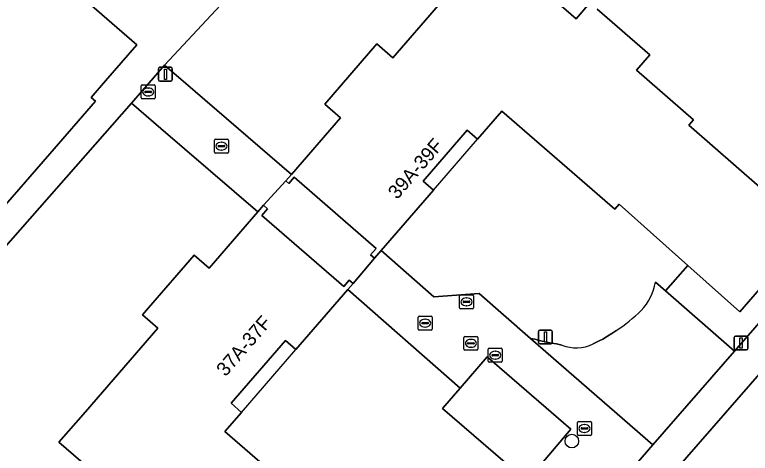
# Model space of a CAD drawing. Extents: x 158472 to 159562, y 388525 to 389606.
# Drawn here: x 158927 to 158979.9, y 388714.4 to 388745.9 of the extents above; entities that cross this region are included whole.
import ezdxf

# ---------------------------------------------------------------- set-up
doc = ezdxf.new("R2010")
doc.units = 0
for name, color, linetype in [('IMGEO_Boom', 7, 'Continuous'), ('IMGEO_Brandkraan', 7, 'Continuous'), ('IMGEO_Groenvoorziening', 7, 'Continuous'), ('IMGEO_Kolk', 7, 'Continuous'), ('IMGEO_Lichtmast', 7, 'Continuous'), ('IMGEO_Pand', 7, 'Continuous'), ('IMGEO_Pand_nummerreeks', 7, 'Continuous'), ('IMGEO_Pand_overbouw', 7, 'Continuous'), ('IMGEO_Parkeervlak_open', 7, 'Continuous'), ('IMGEO_Rijbaan_lokaal_open', 7, 'Continuous'), ('IMGEO_Rioolput', 7, 'Continuous'), ('IMGEO_Voetpad_open', 7, 'Continuous')]:
    doc.layers.add(name, color=color, linetype=linetype)

msp = doc.modelspace()

# ---------------------------------------------------------------- linework, layer by layer
at = {"layer": 'IMGEO_Boom'}
msp.add_circle((158967.046, 388715.291), 0.489, dxfattribs=at)
at = {"layer": 'IMGEO_Brandkraan'}
for p, q in [((158958.977, 388724.873), (158958.977, 388725.725)), ((158959.052, 388725.799), (158959.904, 388725.799)), ((158959.465, 388725.579), (158959.49, 388725.579)), ((158959.978, 388725.725), (158959.978, 388724.873)), ((158959.236, 388725.293), (158959.236, 388725.305)), ((158959.674, 388725.256), (158959.276, 388725.256)), ((158959.279, 388725.342), (158959.677, 388725.342)), ((158959.488, 388725.019), (158959.463, 388725.019)), ((158959.72, 388725.305), (158959.72, 388725.293)), ((158959.904, 388724.799), (158959.052, 388724.799))]:
    msp.add_line(p, q, dxfattribs=at)
for points in [[(158958.977, 388724.873), (158958.977, 388725.725)], [(158959.052, 388725.799), (158959.904, 388725.799)], [(158959.978, 388725.725), (158959.978, 388724.873)], [(158959.904, 388724.799), (158959.052, 388724.799)]]:
    msp.add_lwpolyline(points, dxfattribs=at)
for centre, radius, start, end in [((158959.054, 388725.723), 0.0765, 91.552, 178.448), ((158959.054, 388725.723), 0.0765, 91.552, 178.448), ((158959.902, 388725.723), 0.0765, 1.552, 88.448), ((158959.902, 388725.723), 0.0765, 1.552, 88.448), ((158959.276, 388725.302), 0.0403, 85.8775, 175.7526), ((158959.273, 388725.292), 0.0366, 178.938, 274.7102), ((158959.677, 388725.299), 0.043, 264.8664, 352.4533), ((158959.681, 388725.304), 0.0386, 1.7309, 96.639), ((158959.054, 388724.875), 0.0765, 181.552, 268.448), ((158959.054, 388724.875), 0.0765, 181.552, 268.448), ((158959.902, 388724.875), 0.0765, 271.552, 358.448), ((158959.902, 388724.875), 0.0765, 271.552, 358.448)]:
    msp.add_arc(centre, radius, start, end, dxfattribs=at)
for centre, major_axis, ratio, start_param, end_param in [((158959.464, 388725.299), (-0.387, 0.002), 0.722429, 4.712389, 7.853982), ((158959.489, 388725.299), (-0.39, 0.002), 0.717154, 1.570796, 4.712389)]:
    msp.add_ellipse(centre, major_axis=major_axis, ratio=ratio, start_param=start_param, end_param=end_param, dxfattribs=at)
at = {"layer": 'IMGEO_Groenvoorziening'}
msp.add_lwpolyline([(158936.523, 388761.952), (158933.895, 388760.26), (158929.263, 388755.089), (158929.334, 388755.027), (158933.353, 388751.529), (158932.023, 388750), (158930.552, 388748.31), (158935.778, 388743.761), (158933.526, 388741.174), (158932.491, 388739.985), (158932.81, 388739.707), (158929.528, 388735.936), (158911.349, 388715.052), (158912.744, 388713.837), (158935.385, 388739.575), (158937.778, 388742.309), (158947.491, 388752.738)], close=True, dxfattribs=at)
for points in [[(158947.491, 388752.738), (158937.778, 388742.309), (158939.969, 388740.419), (158946.886, 388734.452), (158950.411, 388738.519), (158949.287, 388739.493), (158953.042, 388743.825), (158954.185, 388742.835), (158957.46, 388746.614)], [(158962.32, 388750), (158967.358, 388745.634), (158968.346, 388746.774)], [(158968.87, 388746.32), (158972.649, 388743.046), (158971.686, 388741.934), (158975.792, 388738.376), (158975.449, 388737.98), (158980.568, 388733.544), (158980.687, 388733.681), (158981.042, 388733.373), (158982.74, 388735.307), (158993.793, 388747.893)], [(158935.335, 388708.804), (158936.295, 388709.913), (158930.183, 388715.202), (158932.079, 388717.393), (158937.277, 388723.401), (158936.176, 388724.354), (158936.623, 388724.871), (158939.894, 388728.652), (158940.973, 388727.718), (158944.47, 388731.76), (158937.494, 388737.761), (158935.385, 388739.575), (158912.744, 388713.837), (158915.474, 388711.803), (158906.746, 388702.674), (158906.827, 388702.658), (158927.001, 388698.413)], [(158970.444, 388732.321), (158970.134, 388731.964), (158962.02, 388738.996), (158960.273, 388736.98), (158959.526, 388737.627), (158956.351, 388733.962), (158957.097, 388733.315), (158953.348, 388728.989), (158957.133, 388725.65), (158960.391, 388725.888), (158964.083, 388722.668), (158964.377, 388722.623), (158964.83, 388722.501), (158965.228, 388722.389), (158965.575, 388722.328), (158965.948, 388722.27), (158966.334, 388722.185)], [(158973.057, 388726.716), (158973.791, 388726.076), (158975.394, 388727.914), (158970.444, 388732.321)], [(158942.183, 388692.819), (158943.421, 388694.275), (158949.668, 388701.621), (158952.533, 388699.142), (158963.801, 388712.401), (158957.749, 388717.64), (158959.012, 388719.093), (158950.945, 388726.175), (158947.213, 388721.861), (158946.464, 388722.509), (158942.565, 388718.003), (158943.314, 388717.355), (158942.113, 388715.967), (158950.17, 388708.996), (158951.954, 388711.059), (158957.178, 388706.539), (158952.334, 388700.826), (158947.044, 388705.403), (158944.647, 388702.633), (158940.541, 388706.185), (158939.609, 388705.107), (158935.335, 388708.804)], [(158968.576, 388722.266), (158969.017, 388722.482), (158969.273, 388722.624), (158969.603, 388722.822), (158969.924, 388723.028), (158970.216, 388723.222)]]:
    msp.add_lwpolyline(points, dxfattribs=at)
for centre, radius, start, end in [((158969.389, 388727.285), 3.711, 315.5083, 351.1813), ((158964.418, 388732.309), 10.78, 302.541, 314.9779), ((158967.361, 388724.823), 2.831, 248.7262, 295.4121)]:
    msp.add_arc(centre, radius, start, end, dxfattribs=at)
at = {"layer": 'IMGEO_Kolk'}
for p, q in [((158941.359, 388736.052), (158941.359, 388736.904)), ((158941.434, 388736.978), (158942.286, 388736.978)), ((158941.847, 388736.758), (158941.872, 388736.758)), ((158942.36, 388736.904), (158942.36, 388736.052)), ((158941.618, 388736.472), (158941.618, 388736.484)), ((158942.056, 388736.435), (158941.658, 388736.435)), ((158941.661, 388736.521), (158942.059, 388736.521)), ((158941.87, 388736.198), (158941.845, 388736.198)), ((158942.102, 388736.484), (158942.102, 388736.472)), ((158942.286, 388735.978), (158941.434, 388735.978)), ((158959.367, 388722.814), (158960.219, 388722.814)), ((158959.292, 388721.888), (158959.292, 388722.74)), ((158959.551, 388722.308), (158959.551, 388722.32)), ((158959.594, 388722.357), (158959.992, 388722.357)), ((158959.78, 388722.594), (158959.805, 388722.594)), ((158960.035, 388722.32), (158960.035, 388722.308)), ((158960.293, 388722.74), (158960.293, 388721.888)), ((158960.219, 388721.814), (158959.367, 388721.814)), ((158959.989, 388722.271), (158959.591, 388722.271)), ((158959.803, 388722.034), (158959.778, 388722.034)), ((158967.453, 388715.772), (158967.453, 388716.624)), ((158967.528, 388716.698), (158968.38, 388716.698)), ((158967.941, 388716.478), (158967.966, 388716.478)), ((158968.454, 388716.624), (158968.454, 388715.772)), ((158967.712, 388716.192), (158967.712, 388716.204)), ((158968.15, 388716.155), (158967.752, 388716.155)), ((158967.755, 388716.241), (158968.153, 388716.241)), ((158968.196, 388716.204), (158968.196, 388716.192)), ((158968.38, 388715.698), (158967.528, 388715.698)), ((158967.964, 388715.918), (158967.939, 388715.918))]:
    msp.add_line(p, q, dxfattribs=at)
for points in [[(158941.359, 388736.052), (158941.359, 388736.904)], [(158941.434, 388736.978), (158942.286, 388736.978)], [(158942.36, 388736.904), (158942.36, 388736.052)], [(158942.286, 388735.978), (158941.434, 388735.978)], [(158959.367, 388722.814), (158960.219, 388722.814)], [(158959.292, 388721.888), (158959.292, 388722.74)], [(158960.293, 388722.74), (158960.293, 388721.888)], [(158960.219, 388721.814), (158959.367, 388721.814)], [(158967.453, 388715.772), (158967.453, 388716.624)], [(158967.528, 388716.698), (158968.38, 388716.698)], [(158968.454, 388716.624), (158968.454, 388715.772)], [(158968.38, 388715.698), (158967.528, 388715.698)]]:
    msp.add_lwpolyline(points, dxfattribs=at)
for centre, radius, start, end in [((158941.436, 388736.902), 0.0765, 91.552, 178.448), ((158941.436, 388736.902), 0.0765, 91.552, 178.448), ((158942.284, 388736.902), 0.0765, 1.552, 88.448), ((158942.284, 388736.902), 0.0765, 1.552, 88.448), ((158941.436, 388736.054), 0.0765, 181.552, 268.448), ((158941.436, 388736.054), 0.0765, 181.552, 268.448), ((158941.658, 388736.481), 0.0403, 85.8775, 175.7526), ((158941.655, 388736.471), 0.0366, 178.938, 274.7102), ((158942.059, 388736.478), 0.043, 264.8664, 352.4533), ((158942.063, 388736.483), 0.0386, 1.7309, 96.639), ((158942.284, 388736.054), 0.0765, 271.552, 358.448), ((158942.284, 388736.054), 0.0765, 271.552, 358.448), ((158959.369, 388722.738), 0.0765, 91.552, 178.448), ((158959.369, 388722.738), 0.0765, 91.552, 178.448), ((158960.217, 388722.738), 0.0765, 1.552, 88.448), ((158960.217, 388722.738), 0.0765, 1.552, 88.448), ((158959.591, 388722.317), 0.0403, 85.8775, 175.7526), ((158959.588, 388722.307), 0.0366, 178.938, 274.7102), ((158959.992, 388722.314), 0.043, 264.8664, 352.4533), ((158959.996, 388722.319), 0.0386, 1.7309, 96.639), ((158959.369, 388721.89), 0.0765, 181.552, 268.448), ((158959.369, 388721.89), 0.0765, 181.552, 268.448), ((158960.217, 388721.89), 0.0765, 271.552, 358.448), ((158960.217, 388721.89), 0.0765, 271.552, 358.448), ((158967.53, 388716.622), 0.0765, 91.552, 178.448), ((158967.53, 388716.622), 0.0765, 91.552, 178.448), ((158968.378, 388716.622), 0.0765, 1.552, 88.448), ((158968.378, 388716.622), 0.0765, 1.552, 88.448), ((158967.752, 388716.201), 0.0403, 85.8775, 175.7526), ((158967.749, 388716.191), 0.0366, 178.938, 274.7102), ((158968.153, 388716.198), 0.043, 264.8664, 352.4533), ((158968.157, 388716.203), 0.0386, 1.7309, 96.639), ((158967.53, 388715.774), 0.0765, 181.552, 268.448), ((158967.53, 388715.774), 0.0765, 181.552, 268.448), ((158968.378, 388715.774), 0.0765, 271.552, 358.448), ((158968.378, 388715.774), 0.0765, 271.552, 358.448)]:
    msp.add_arc(centre, radius, start, end, dxfattribs=at)
for centre, major_axis, ratio, start_param, end_param in [((158941.846, 388736.478), (-0.387, 0.002), 0.722429, 4.712389, 7.853982), ((158941.871, 388736.478), (-0.39, 0.002), 0.717154, 1.570796, 4.712389), ((158959.779, 388722.314), (-0.387, 0.002), 0.722429, 4.712389, 7.853982), ((158959.804, 388722.314), (-0.39, 0.002), 0.717154, 1.570796, 4.712389), ((158967.94, 388716.198), (-0.387, 0.002), 0.722429, 4.712389, 7.853982), ((158967.965, 388716.198), (-0.39, 0.002), 0.717154, 1.570796, 4.712389)]:
    msp.add_ellipse(centre, major_axis=major_axis, ratio=ratio, start_param=start_param, end_param=end_param, dxfattribs=at)
at = {"layer": 'IMGEO_Lichtmast'}
for p, q in [((158937.339, 388741.246), (158937.339, 388742.046)), ((158937.339, 388742.046), (158937.339, 388741.246)), ((158937.439, 388742.146), (158938.229, 388742.146)), ((158938.229, 388742.146), (158937.439, 388742.146)), ((158938.329, 388742.046), (158938.329, 388741.246)), ((158938.329, 388741.246), (158938.329, 388742.046)), ((158938.229, 388741.146), (158937.439, 388741.146)), ((158937.439, 388741.146), (158938.229, 388741.146)), ((158964.651, 388722.367), (158964.651, 388723.167)), ((158964.651, 388723.167), (158964.651, 388722.367)), ((158964.751, 388723.267), (158965.541, 388723.267)), ((158965.541, 388723.267), (158964.751, 388723.267)), ((158965.641, 388723.167), (158965.641, 388722.367)), ((158965.641, 388722.367), (158965.641, 388723.167)), ((158978.814, 388722.839), (158979.604, 388722.839)), ((158979.604, 388722.839), (158978.814, 388722.839)), ((158978.714, 388721.939), (158978.714, 388722.739)), ((158978.714, 388722.739), (158978.714, 388721.939)), ((158979.704, 388722.739), (158979.704, 388721.939)), ((158979.704, 388721.939), (158979.704, 388722.739)), ((158965.541, 388722.267), (158964.751, 388722.267)), ((158964.751, 388722.267), (158965.541, 388722.267)), ((158979.604, 388721.839), (158978.814, 388721.839)), ((158978.814, 388721.839), (158979.604, 388721.839))]:
    msp.add_line(p, q, dxfattribs=at)
for points in [[(158937.759, 388742.021), (158937.909, 388742.021), (158937.909, 388741.271), (158937.759, 388741.271), (158937.759, 388742.021)], [(158965.071, 388723.142), (158965.221, 388723.142), (158965.221, 388722.392), (158965.071, 388722.392), (158965.071, 388723.142)], [(158979.134, 388722.714), (158979.284, 388722.714), (158979.284, 388721.964), (158979.134, 388721.964), (158979.134, 388722.714)]]:
    msp.add_lwpolyline(points, dxfattribs=at)
for centre, start, end in [((158937.439, 388742.046), 90, 180), ((158937.439, 388742.046), 90, 180), ((158938.229, 388742.046), 0, 90), ((158938.229, 388742.046), 360, 90), ((158937.439, 388741.246), 180, 270), ((158937.439, 388741.246), 180, 270), ((158938.229, 388741.246), 270, 0), ((158938.229, 388741.246), 270, 0), ((158964.751, 388723.167), 90, 180), ((158964.751, 388723.167), 90, 180), ((158965.541, 388723.167), 0, 90), ((158965.541, 388723.167), 360, 90), ((158978.814, 388722.739), 90, 180), ((158978.814, 388722.739), 90, 180), ((158979.604, 388722.739), 0, 90), ((158979.604, 388722.739), 360, 90), ((158964.751, 388722.367), 180, 270), ((158964.751, 388722.367), 180, 270), ((158965.541, 388722.367), 270, 0), ((158965.541, 388722.367), 270, 0), ((158978.814, 388721.939), 180, 270), ((158978.814, 388721.939), 180, 270), ((158979.604, 388721.939), 270, 0), ((158979.604, 388721.939), 270, 0)]:
    msp.add_arc(centre, 0.1, start, end, dxfattribs=at)
at = {"layer": 'IMGEO_Pand'}
for points in [[(158968.346, 388746.774), (158967.358, 388745.634), (158962.32, 388750)], [(158836.248, 388726.622), (158836.483, 388726.508), (158843.344, 388723.157), (158844.705, 388722.492), (158856.857, 388716.523), (158863.035, 388723.62), (158859.558, 388726.647), (158871.238, 388740.065), (158872.281, 388739.157), (158877.185, 388744.791), (158906.183, 388719.549), (158911.349, 388715.052), (158929.528, 388735.936), (158932.81, 388739.707), (158932.491, 388739.985), (158933.526, 388741.174), (158935.778, 388743.761), (158930.552, 388748.31)], [(158957.46, 388746.614), (158954.185, 388742.835), (158953.042, 388743.825), (158949.287, 388739.493), (158950.411, 388738.519), (158946.886, 388734.452), (158946.483, 388733.987), (158946.695, 388733.804), (158947.08, 388734.249), (158952.981, 388729.136), (158952.58, 388728.673), (158952.862, 388728.428), (158953.348, 388728.989), (158957.097, 388733.315), (158956.351, 388733.962), (158959.526, 388737.627), (158960.273, 388736.98), (158962.02, 388738.996), (158970.134, 388731.964), (158970.444, 388732.321), (158975.394, 388727.914), (158979.132, 388724.587), (158984.3, 388730.55)], [(158980.568, 388733.544), (158975.449, 388737.98), (158975.792, 388738.376), (158971.686, 388741.934), (158972.649, 388743.046), (158968.87, 388746.32)], [(158950.17, 388708.996), (158942.113, 388715.967), (158943.314, 388717.355), (158942.565, 388718.003), (158946.464, 388722.509), (158947.213, 388721.861), (158950.945, 388726.175), (158951.322, 388726.611), (158951.045, 388726.851), (158950.66, 388726.405), (158944.764, 388731.507), (158945.172, 388731.979), (158944.879, 388732.233), (158944.47, 388731.76), (158940.973, 388727.718), (158939.894, 388728.652), (158936.623, 388724.871), (158936.176, 388724.354), (158937.277, 388723.401), (158932.079, 388717.393), (158930.183, 388715.202), (158936.295, 388709.913)]]:
    msp.add_lwpolyline(points, dxfattribs=at)
at = {"layer": 'IMGEO_Pand_overbouw'}
for points in [[(158960.273, 388736.98), (158959.526, 388737.627), (158956.351, 388733.962), (158957.097, 388733.315)], [(158946.483, 388733.987), (158944.879, 388732.233), (158945.172, 388731.979), (158944.764, 388731.507), (158950.66, 388726.405), (158951.045, 388726.851), (158951.322, 388726.611), (158952.862, 388728.428), (158952.58, 388728.673), (158952.981, 388729.136), (158947.08, 388734.249), (158946.695, 388733.804)], [(158943.314, 388717.355), (158947.213, 388721.861), (158946.464, 388722.509), (158942.565, 388718.003)]]:
    msp.add_lwpolyline(points, close=True, dxfattribs=at)
at = {"layer": 'IMGEO_Parkeervlak_open'}
for points in [[(158978.745, 388721.756), (158973.791, 388726.076), (158973.057, 388726.716)], [(158970.216, 388723.222), (158969.924, 388723.028), (158969.603, 388722.822), (158969.273, 388722.624), (158969.017, 388722.482), (158968.576, 388722.266)], [(158966.334, 388722.185), (158965.948, 388722.27), (158965.575, 388722.328), (158965.228, 388722.389), (158964.83, 388722.501), (158964.377, 388722.623), (158964.083, 388722.668), (158972.863, 388715.01), (158978.745, 388721.756)]]:
    msp.add_lwpolyline(points, dxfattribs=at)
msp.add_lwpolyline([(158960.958, 388721.333), (158959.012, 388719.093), (158957.749, 388717.64), (158963.801, 388712.401), (158966.977, 388716.137)], close=True, dxfattribs=at)
for centre, radius, start, end in [((158969.389, 388727.285), 3.711, 315.5083, 351.1813), ((158964.418, 388732.309), 10.78, 302.541, 314.9779), ((158967.361, 388724.823), 2.831, 248.7262, 295.4121)]:
    msp.add_arc(centre, radius, start, end, dxfattribs=at)
at = {"layer": 'IMGEO_Rijbaan_lokaal_open'}
msp.add_lwpolyline([(158987.234, 388727.805), (158974.336, 388713.014), (158977.861, 388709.94), (158979.73, 388708.331), (158983.578, 388705.284)], dxfattribs=at)
at = {"layer": 'IMGEO_Rioolput'}
for p, q in [((158936.096, 388739.951), (158936.096, 388740.803)), ((158936.171, 388740.877), (158937.023, 388740.877)), ((158937.097, 388740.803), (158937.097, 388739.951)), ((158936.355, 388740.371), (158936.355, 388740.383)), ((158936.793, 388740.334), (158936.395, 388740.334)), ((158936.398, 388740.42), (158936.796, 388740.42)), ((158936.584, 388740.657), (158936.609, 388740.657)), ((158936.839, 388740.383), (158936.839, 388740.371)), ((158937.023, 388739.877), (158936.171, 388739.877)), ((158936.607, 388740.097), (158936.582, 388740.097)), ((158956.001, 388723.335), (158956.001, 388724.187)), ((158956.076, 388724.261), (158956.928, 388724.261)), ((158956.489, 388724.041), (158956.514, 388724.041)), ((158957.002, 388724.187), (158957.002, 388723.335)), ((158956.26, 388723.755), (158956.26, 388723.767)), ((158956.698, 388723.718), (158956.3, 388723.718)), ((158956.303, 388723.804), (158956.701, 388723.804)), ((158956.512, 388723.481), (158956.487, 388723.481)), ((158956.744, 388723.767), (158956.744, 388723.755)), ((158956.928, 388723.261), (158956.076, 388723.261)), ((158961.039, 388721.039), (158961.039, 388721.891)), ((158961.114, 388721.965), (158961.966, 388721.965)), ((158961.527, 388721.745), (158961.552, 388721.745)), ((158962.04, 388721.891), (158962.04, 388721.039)), ((158961.298, 388721.459), (158961.298, 388721.471)), ((158961.736, 388721.422), (158961.338, 388721.422)), ((158961.341, 388721.508), (158961.739, 388721.508)), ((158961.782, 388721.471), (158961.782, 388721.459)), ((158961.966, 388720.965), (158961.114, 388720.965)), ((158961.55, 388721.185), (158961.525, 388721.185))]:
    msp.add_line(p, q, dxfattribs=at)
for points in [[(158936.096, 388739.951), (158936.096, 388740.803)], [(158936.171, 388740.877), (158937.023, 388740.877)], [(158937.097, 388740.803), (158937.097, 388739.951)], [(158937.023, 388739.877), (158936.171, 388739.877)], [(158956.001, 388723.335), (158956.001, 388724.187)], [(158956.076, 388724.261), (158956.928, 388724.261)], [(158957.002, 388724.187), (158957.002, 388723.335)], [(158956.928, 388723.261), (158956.076, 388723.261)], [(158961.039, 388721.039), (158961.039, 388721.891)], [(158961.114, 388721.965), (158961.966, 388721.965)], [(158962.04, 388721.891), (158962.04, 388721.039)], [(158961.966, 388720.965), (158961.114, 388720.965)]]:
    msp.add_lwpolyline(points, dxfattribs=at)
for centre, radius, start, end in [((158936.173, 388740.801), 0.0765, 91.552, 178.448), ((158936.173, 388740.801), 0.0765, 91.552, 178.448), ((158937.021, 388740.801), 0.0765, 1.552, 88.448), ((158937.021, 388740.801), 0.0765, 1.552, 88.448), ((158936.395, 388740.38), 0.0403, 85.8775, 175.7526), ((158936.392, 388740.37), 0.0366, 178.938, 274.7102), ((158936.796, 388740.377), 0.043, 264.8664, 352.4533), ((158936.8, 388740.382), 0.0386, 1.7309, 96.639), ((158936.173, 388739.953), 0.0765, 181.552, 268.448), ((158936.173, 388739.953), 0.0765, 181.552, 268.448), ((158937.021, 388739.953), 0.0765, 271.552, 358.448), ((158937.021, 388739.953), 0.0765, 271.552, 358.448), ((158956.078, 388724.185), 0.0765, 91.552, 178.448), ((158956.078, 388724.185), 0.0765, 91.552, 178.448), ((158956.926, 388724.185), 0.0765, 1.552, 88.448), ((158956.926, 388724.185), 0.0765, 1.552, 88.448), ((158956.078, 388723.337), 0.0765, 181.552, 268.448), ((158956.078, 388723.337), 0.0765, 181.552, 268.448), ((158956.3, 388723.764), 0.0403, 85.8775, 175.7526), ((158956.297, 388723.754), 0.0366, 178.938, 274.7102), ((158956.701, 388723.761), 0.043, 264.8664, 352.4533), ((158956.705, 388723.766), 0.0386, 1.7309, 96.639), ((158956.926, 388723.337), 0.0765, 271.552, 358.448), ((158956.926, 388723.337), 0.0765, 271.552, 358.448), ((158961.116, 388721.889), 0.0765, 91.552, 178.448), ((158961.116, 388721.889), 0.0765, 91.552, 178.448), ((158961.964, 388721.889), 0.0765, 1.552, 88.448), ((158961.964, 388721.889), 0.0765, 1.552, 88.448), ((158961.338, 388721.468), 0.0403, 85.8775, 175.7526), ((158961.335, 388721.458), 0.0366, 178.938, 274.7102), ((158961.739, 388721.465), 0.043, 264.8664, 352.4533), ((158961.743, 388721.47), 0.0386, 1.7309, 96.639), ((158961.116, 388721.041), 0.0765, 181.552, 268.448), ((158961.116, 388721.041), 0.0765, 181.552, 268.448), ((158961.964, 388721.041), 0.0765, 271.552, 358.448), ((158961.964, 388721.041), 0.0765, 271.552, 358.448)]:
    msp.add_arc(centre, radius, start, end, dxfattribs=at)
for centre, major_axis, ratio, start_param, end_param in [((158936.583, 388740.377), (-0.387, 0.002), 0.722429, 4.712389, 7.853982), ((158936.608, 388740.377), (-0.39, 0.002), 0.717154, 1.570796, 4.712389), ((158956.488, 388723.761), (-0.387, 0.002), 0.722429, 4.712389, 7.853982), ((158956.513, 388723.761), (-0.39, 0.002), 0.717154, 1.570796, 4.712389), ((158961.526, 388721.465), (-0.387, 0.002), 0.722429, 4.712389, 7.853982), ((158961.551, 388721.465), (-0.39, 0.002), 0.717154, 1.570796, 4.712389)]:
    msp.add_ellipse(centre, major_axis=major_axis, ratio=ratio, start_param=start_param, end_param=end_param, dxfattribs=at)
at = {"layer": 'IMGEO_Voetpad_open'}
for points in [[(158939.969, 388740.419), (158937.778, 388742.309), (158935.385, 388739.575), (158937.494, 388737.761), (158944.47, 388731.76), (158944.879, 388732.233), (158946.483, 388733.987), (158946.886, 388734.452)], [(158986.461, 388732.093), (158982.74, 388735.307), (158981.042, 388733.373), (158984.3, 388730.55), (158979.132, 388724.587), (158975.394, 388727.914), (158973.791, 388726.076), (158978.745, 388721.756), (158985.411, 388729.401), (158987.201, 388731.454)], [(158946.483, 388733.987), (158944.879, 388732.233), (158945.172, 388731.979), (158944.764, 388731.507), (158950.66, 388726.405), (158951.045, 388726.851), (158951.322, 388726.611), (158952.862, 388728.428), (158952.58, 388728.673), (158952.981, 388729.136), (158947.08, 388734.249), (158946.695, 388733.804)], [(158972.863, 388715.01), (158964.083, 388722.668), (158960.391, 388725.888), (158957.133, 388725.65), (158953.348, 388728.989), (158952.862, 388728.428), (158951.322, 388726.611), (158950.945, 388726.175), (158959.012, 388719.093), (158960.958, 388721.333), (158966.977, 388716.137), (158963.801, 388712.401), (158965.476, 388710.951), (158967.688, 388709.035)]]:
    msp.add_lwpolyline(points, close=True, dxfattribs=at)
for points in [[(158985.411, 388729.401), (158978.745, 388721.756), (158972.863, 388715.01), (158967.688, 388709.035), (158968.451, 388708.374), (158969.602, 388707.378), (158974.909, 388702.783), (158975.562, 388702.217), (158977.045, 388700.933), (158979.849, 388698.505), (158983.493, 388700.013)], [(158980.152, 388701.366), (158976.454, 388704.484), (158979.73, 388708.331), (158977.861, 388709.94), (158974.665, 388706.094), (158971.047, 388709.242), (158974.336, 388713.014), (158987.234, 388727.805)]]:
    msp.add_lwpolyline(points, dxfattribs=at)

# ---------------------------------------------------------------- texts
at = {"layer": 'IMGEO_Pand_nummerreeks'}
for s, rotation, p in [('39A-39F', 49.0853, (158954.495, 388732.603)), ('37A-37F', 49.1311, (158942.16, 388719.873))]:
    msp.add_text(s, height=1, rotation=rotation, dxfattribs=at).set_placement(p)

doc.saveas('drawing.dxf')
